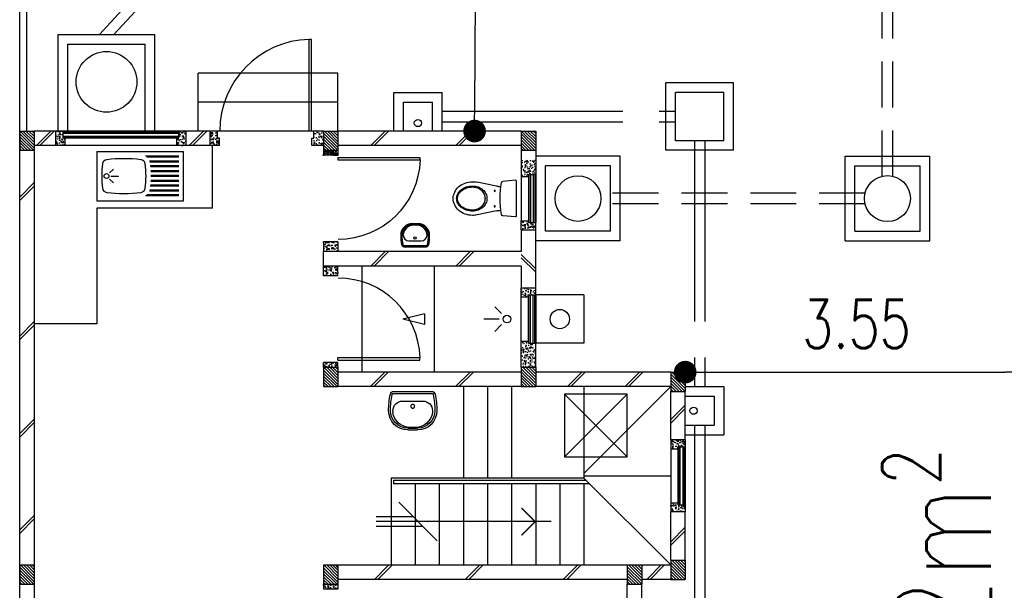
# Model space of a CAD drawing. Header units: millimetres. Extents: x 301 to 1479, y 491 to 1341.
# Tile 258 of 266: x 467 to 477, y 687 to 693. Entities that reach past the tile are written whole.
import ezdxf

# ---------------------------------------------------------------- set-up
doc = ezdxf.new("R2010")
doc.units = ezdxf.units.MM
doc.header["$LTSCALE"] = 1.5
doc.header["$MEASUREMENT"] = 0
for name, pattern in [('HIDDEN', [0.375, 0.25, -0.125]), ('HIDDEN2', [4.7625, 3.175, -1.5875]), ('PHANTOM2', [1.25, 0.625, -0.125, 0.125, -0.125, 0.125, -0.125])]:
    doc.linetypes.add(name, pattern=pattern)
for name, color, linetype in [('Blk', 7, 'Continuous'), ('Block', 46, 'Continuous'), ('boundary', 3, 'Continuous'), ('Boundary Wall', 64, 'Continuous'), ('BULUS', 2, 'Continuous'), ('BWCN', 4, 'Continuous'), ('DIM', 6, 'Continuous'), ('DOOR', 3, 'Continuous'), ('Ele', 8, 'Continuous'), ('HATCH', 7, 'Continuous'), ('Hatch Col. C1 GF Ext.', 84, 'Continuous'), ('Hatch Stub Col', 251, 'Continuous'), ('Kerb', 251, 'Continuous'), ('P. Grease Trap', 64, 'Continuous'), ('P. Gully trap', 42, 'Continuous'), ('P. Sewr Manhole', 49, 'Continuous'), ('Paving Block', 251, 'Continuous'), ('PVC Pipe 110', 69, 'Continuous'), ('PVC RWP 75', 77, 'Continuous'), ('PVC Sewer Pipe 110', 24, 'Continuous'), ('SANIT', 8, 'Continuous'), ('TEXT', 7, 'Continuous'), ('WINDOW', 1, 'Continuous')]:
    doc.layers.add(name, color=color, linetype=linetype)
doc.styles.add('RS1', font='romans.shx', dxfattribs={"width": 0.75, "height": 0.5})
doc.styles.add('RS2', font='romans.shx', dxfattribs={"width": 0.75, "height": 1})
doc.dimstyles.new('Souillac5', dxfattribs={"dimscale": 0.5, "dimtxt": 0.5, "dimasz": 0.47, "dimexe": 0, "dimexo": 1, "dimgap": 0.5, "dimtad": 1, "dimzin": 0, "dimdsep": 46, "dimtxsty": 'RS1', "dimblk": 'DOT', "dimcen": 3, "dimse1": 1, "dimse2": 1, "dimclrd": 6, "dimclre": 6, "dimclrt": 7, "dimaunit": 1, "dimadec": 0, "dimazin": 0, "dimtfac": 1, "dimtofl": 0, "dimtmove": 1, "dimatfit": 3, "dimfxl": 1, "dimtolj": 1, "dimtzin": 0, "dimlwe": -1, "dimarcsym": 0})
pattern_1 = [(50, (422.03025, 161.862746), (0.071726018, -0.0062752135), [0.0075, -0.0825]), (355, (422.03025, 161.862746), (-0.013875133, 0.075219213), [0.006, -0.066]), (100.451444, (422.03623, 161.86222), (0.057850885, 0.068943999), [0.006374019, -0.070114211]), (46.1842, (422.03025, 161.88275), (0.106724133, -0.016551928), [0.01125, -0.12375]), (96.635635, (422.03914, 161.88137), (0.093466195, 0.09741186), [0.009561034, -0.105171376]), (351.184164, (422.03025, 161.88275), (0.093466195, 0.09741186), [0.009, -0.099]), (21, (422.04025, 161.877746), (0.059690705, -0.040261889), [0.0075, -0.0825]), (326, (422.04025, 161.877746), (0.024331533, 0.072515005), [0.006, -0.066]), (71.451445, (422.045225, 161.87439), (0.084022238, 0.032253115), [0.006374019, -0.070114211]), (37.5, (422.03025, 161.862746), (0.0012159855, 0.0332893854), [0, -0.0652, 0, -0.067, 0, -0.06625]), (7.5, (422.03025, 161.862746), (0.0263069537, 0.0394411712), [0, -0.0382, 0, -0.0637, 0, -0.02525]), (327.5, (422.00795, 161.862746), (0.0533822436, -0.0022554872), [0, -0.025, 0, -0.078, 0, -0.1035]), (317.5, (421.99795, 161.862746), (0.058318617, 0.010010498), [0, -0.0325, 0, -0.0518, 0, -0.0735])]
pattern_2 = [(50, (422.03025, 162.062746), (0.071726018, -0.0062752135), [0.0075, -0.0825]), (355, (422.03025, 162.062746), (-0.013875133, 0.075219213), [0.006, -0.066]), (100.451444, (422.03623, 162.06222), (0.057850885, 0.068943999), [0.006374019, -0.070114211]), (46.1842, (422.03025, 162.08275), (0.106724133, -0.016551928), [0.01125, -0.12375]), (96.635635, (422.03914, 162.08137), (0.093466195, 0.09741186), [0.009561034, -0.105171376]), (351.184164, (422.03025, 162.08275), (0.093466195, 0.09741186), [0.009, -0.099]), (21, (422.04025, 162.077746), (0.059690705, -0.040261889), [0.0075, -0.0825]), (326, (422.04025, 162.077746), (0.024331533, 0.072515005), [0.006, -0.066]), (71.451445, (422.045225, 162.07439), (0.084022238, 0.032253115), [0.006374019, -0.070114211]), (37.5, (422.03025, 162.062746), (0.0012159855, 0.0332893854), [0, -0.0652, 0, -0.067, 0, -0.06625]), (7.5, (422.03025, 162.062746), (0.0263069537, 0.0394411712), [0, -0.0382, 0, -0.0637, 0, -0.02525]), (327.5, (422.00795, 162.062746), (0.0533822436, -0.0022554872), [0, -0.025, 0, -0.078, 0, -0.1035]), (317.5, (421.99795, 162.062746), (0.058318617, 0.010010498), [0, -0.0325, 0, -0.0518, 0, -0.0735])]
pattern_3 = [(315, (443.186696, 157.028336), (0.0154679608, 0.0154679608), [])]
pattern_4 = [(50, (418.271455, 162.012746), (0.071726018, -0.0062752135), [0.0075, -0.0825]), (355, (418.271455, 162.012746), (-0.013875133, 0.075219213), [0.006, -0.066]), (100.451444, (418.27743, 162.01222), (0.057850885, 0.068943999), [0.006374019, -0.070114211]), (46.1842, (418.271455, 162.03275), (0.106724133, -0.016551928), [0.01125, -0.12375]), (96.635635, (418.28035, 162.03137), (0.093466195, 0.09741186), [0.009561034, -0.105171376]), (351.184164, (418.27146, 162.03275), (0.093466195, 0.09741186), [0.009, -0.099]), (21, (418.281455, 162.027746), (0.059690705, -0.040261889), [0.0075, -0.0825]), (326, (418.281455, 162.027746), (0.024331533, 0.072515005), [0.006, -0.066]), (71.451445, (418.28643, 162.02439), (0.084022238, 0.032253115), [0.006374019, -0.070114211]), (37.5, (418.271455, 162.012746), (0.0012159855, 0.0332893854), [0, -0.0652, 0, -0.067, 0, -0.06625]), (7.5, (418.271455, 162.012746), (0.0263069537, 0.0394411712), [0, -0.0382, 0, -0.0637, 0, -0.02525]), (327.5, (418.249155, 162.012746), (0.0533822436, -0.0022554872), [0, -0.025, 0, -0.078, 0, -0.1035]), (317.5, (418.239155, 162.012746), (0.058318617, 0.010010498), [0, -0.0325, 0, -0.0518, 0, -0.0735])]
pattern_5 = [(50, (418.371455, 162.212746), (0.071726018, -0.0062752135), [0.0075, -0.0825]), (355, (418.371455, 162.212746), (-0.013875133, 0.075219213), [0.006, -0.066]), (100.451444, (418.37743, 162.21222), (0.057850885, 0.068943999), [0.006374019, -0.070114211]), (46.1842, (418.371455, 162.23275), (0.106724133, -0.016551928), [0.01125, -0.12375]), (96.635635, (418.38035, 162.23137), (0.093466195, 0.09741186), [0.009561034, -0.105171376]), (351.184164, (418.37146, 162.23275), (0.093466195, 0.09741186), [0.009, -0.099]), (21, (418.381455, 162.227746), (0.059690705, -0.040261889), [0.0075, -0.0825]), (326, (418.381455, 162.227746), (0.024331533, 0.072515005), [0.006, -0.066]), (71.451445, (418.38643, 162.22439), (0.084022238, 0.032253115), [0.006374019, -0.070114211]), (37.5, (418.371455, 162.212746), (0.0012159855, 0.0332893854), [0, -0.0652, 0, -0.067, 0, -0.06625]), (7.5, (418.371455, 162.212746), (0.0263069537, 0.0394411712), [0, -0.0382, 0, -0.0637, 0, -0.02525]), (327.5, (418.349155, 162.212746), (0.0533822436, -0.0022554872), [0, -0.025, 0, -0.078, 0, -0.1035]), (317.5, (418.339155, 162.212746), (0.058318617, 0.010010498), [0, -0.0325, 0, -0.0518, 0, -0.0735])]

# ---------------------------------------------------------------- blocks, each defined once
blk = doc.blocks.new('SSBSD90')
at = {"layer": 'Ele'}
for p, q in [((-900, 510), (0, 510)), ((-900, 510), (-900, 0)), ((-50, 460), (-395, 460)), ((-50, 450), (-382, 450)), ((-50, 410), (-355, 410)), ((0, 0), (0, 510)), ((-768, 287), (-729, 326)), ((-50, 400), (-352, 400)), ((-50, 360), (-346, 360)), ((-50, 350), (-345, 350)), ((-50, 310), (-342, 310)), ((-768, 223), (-729, 184)), ((-755, 255), (-675, 255)), ((-50, 300), (-341, 300)), ((-50, 210), (-341, 210)), ((-50, 260), (-340, 260)), ((-50, 250), (-340, 250)), ((-50, 110), (-352, 110)), ((-50, 150), (-346, 150)), ((-50, 160), (-345, 160)), ((-50, 200), (-342, 200)), ((-900, 0), (0, 0)), ((-50, 50), (-395, 50)), ((-50, 60), (-382, 60)), ((-50, 100), (-355, 100))]:
    blk.add_line(p, q, dxfattribs=at)
blk.add_circle((-800, 255), 25, dxfattribs=at)
for centre, radius, start, end in [((-792, 375), 50, 96.577, 172.0164), ((-620, -1113), 1548, 83.423, 96.577), ((-448, 375), 50, 7.9836, 83.423), ((65, 255), 915, 172.0164, 187.9836), ((-1305, 255), 915, 352.0164, 7.9836), ((-792, 135), 50, 187.9836, 263.423), ((-448, 135), 50, 276.577, 352.0164), ((-620, 1623), 1548, 263.423, 276.577)]:
    blk.add_arc(centre, radius, start, end, dxfattribs=at)
blk = doc.blocks.new('WC')
at = {"layer": 'SANIT'}
for p, q in [((-179, 0), (179, 0)), ((-189, -11), (-178, -142)), ((189, -11), (178, -142)), ((-125, -185), (-125, -161)), ((125, -185), (125, -161)), ((-127, -205), (-170, -408)), ((127, -205), (170, -408))]:
    blk.add_line(p, q, dxfattribs=at)
for points in [[(130, -455, 0.086378), (120, -397, 0.092622), (92, -349, 0.103078), (49, -316, 0.111925), (0, -305, 0.111925), (-49, -316, 0.103078), (-92, -349, 0.092622), (-120, -397, 0.086378), (-130, -455, 0.086378)], [(-175, -455, 0.087147), (-161, -533, 0.093047), (-124, -596, 0.102819), (-66, -640, 0.110985), (0, -655, 0.110985), (66, -640, 0.102819), (124, -596, 0.093047), (161, -533, 0.087147), (175, -455, 0.052217), (170, -408, 0.093047)], [(-170, -408, 0.052217), (-175, -455, 0.087147)], [(120, -455, 0.091554), (111, -405, 0.095342), (85, -363, 0.101238), (45, -335, 0.105842), (0, -325, 0.105842), (-45, -335, 0.101238), (-85, -363, 0.095342), (-111, -405, 0.091554), (-120, -455, 0.091554)], [(-130, -455, 0.079027), (-120, -520, 0.088191), (-92, -572, 0.105253), (-48, -608, 0.121599), (0, -620, 0.121599), (48, -608, 0.105253), (92, -572, 0.088191), (120, -520, 0.079027), (130, -455, 0.079027)], [(-120, -455, 0.077736), (-110, -516, 0.087342), (-85, -565, 0.105569), (-44, -599, 0.12344), (0, -610, 0.12344), (44, -599, 0.105569), (85, -565, 0.087342), (110, -516, 0.077736), (120, -455, 0.077736)]]:
    blk.add_lwpolyline(points, format="xyb", dxfattribs=at)
for centre in [(-80, -225), (80, -225)]:
    blk.add_circle(centre, 6, dxfattribs=at)
for centre, radius, start, end in [((-179, -10), 10, 90, 185.0425), ((179, -10), 10, 354.9575, 90), ((-163, -140), 15, 185.0425, 259.608), ((0, 746), 916, 259.608, 280.392), ((-225, -185), 100, 348.0437, 0), ((225, -185), 100, 180, 191.9563), ((163, -140), 15, 280.392, 354.9575)]:
    blk.add_arc(centre, radius, start, end, dxfattribs=at)
blk = doc.blocks.new('Wh1')
at = {"layer": 'SANIT'}
for p, q in [((197, 0), (-197, 0)), ((197, -20), (-197, -20)), ((105, -100), (-105, -100)), ((-205, -200), (-205, -217)), ((205, -200), (205, -217)), ((50, -380), (-50, -380)), ((50, -400), (-50, -400)), ((-30, -373), (30, -373))]:
    blk.add_line(p, q, dxfattribs=at)
blk.add_circle((0, -154), 20, dxfattribs=at)
for centre, radius, start, end in [((0, -200), 250, 180, 180), ((0, -200), 250, 0, 0), ((-197, -35), 35, 90, 167.7776), ((197, -35), 35, 12.2224, 90), ((567, -201), 817, 167.7776, 179.9598), ((567, -201), 797, 167.7776, 179.9598), ((-197, -35), 15, 90, 167.7776), ((-105, -200), 100, 90, 180), ((105, -200), 100, 0, 90), ((197, -35), 15, 12.2224, 90), ((-567, -201), 797, 0.0402, 12.2224), ((-567, -201), 817, 0.0402, 12.2224), ((-50, -200), 200, 180, 270), ((-50, -200), 180, 180, 270), ((50, -200), 180, 270, 0), ((50, -200), 200, 270, 0), ((-30, -197), 176, 186.7076, 270.013), ((30, -197), 176, 269.987, 353.2924)]:
    blk.add_arc(centre, radius, start, end, dxfattribs=at)
blk = doc.blocks.new('Dr900')
at = {"layer": 'DOOR'}
for p, q in [((-50, 0), (-50, 850)), ((-25, 850), (-50, 850)), ((-25, 0), (-25, 850)), ((-25, 0), (-50, 0))]:
    blk.add_line(p, q, dxfattribs=at)
blk.add_arc((-24, 0), 851, 91.728, 179.9822, dxfattribs=at)
blk = doc.blocks.new('Dr1000')
at = {"layer": 'DOOR'}
for p, q in [((-50, 0), (-50, 950)), ((-25, 950), (-50, 950)), ((-25, 0), (-25, 950)), ((-25, 0), (-50, 0))]:
    blk.add_line(p, q, dxfattribs=at)
blk.add_arc((-24, 0), 951, 91.542, 179.9858, dxfattribs=at)
blk = doc.blocks.new('SSSU-D3')
at = {"layer": 'HATCH'}
h = blk.add_hatch(dxfattribs=at)
h.set_pattern_fill('ANSI31', color=256, scale=0.175, angle=630)
h.set_pattern_definition([(315, (-128.472678, 34.936787), (0.015467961, 0.015467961), [])])
h.paths.add_polyline_path([(9.75, 5.15), (9.6, 5.15), (9.6, 5.35), (9.75, 5.35)])
h = blk.add_hatch(dxfattribs=at)
h.set_pattern_fill('ANSI31', color=256, scale=0.175, angle=630)
h.set_pattern_definition([(315, (-130.522678, 34.936787), (0.015467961, 0.015467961), [])])
h.paths.add_polyline_path([(11.8, 5.15), (11.65, 5.15), (11.65, 5.35), (11.8, 5.35)])
h = blk.add_hatch(dxfattribs=at)
h.set_pattern_fill('ANSI31', color=256, scale=0.175, angle=630)
h.set_pattern_definition([(315, (-132.072678, 34.886787), (0.0154679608, 0.0154679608), [])])
h.paths.add_polyline_path([(13.35, 5.1), (13.2, 5.1), (13.2, 5.3), (13.35, 5.3)])
h = blk.add_hatch(dxfattribs=at)
h.set_pattern_fill('ANSI31', color=256, scale=0.175, angle=630)
h.set_pattern_definition([(315, (-128.472678, 32.886787), (0.015467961, 0.015467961), [])])
h.paths.add_polyline_path([(9.75, 3.1), (9.6, 3.1), (9.6, 3.3), (9.75, 3.3)])
h = blk.add_hatch(dxfattribs=at)
h.set_pattern_fill('ANSI31', color=256, scale=0.175, angle=630)
h.set_pattern_definition([(315, (-131.622678, 32.886787), (0.015467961, 0.015467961), [])])
h.paths.add_polyline_path([(12.9, 3.1), (12.75, 3.1), (12.75, 3.3), (12.9, 3.3)])
h = blk.add_hatch(dxfattribs=at)
h.set_pattern_fill('ANSI31', color=256, scale=0.175, angle=630)
h.set_pattern_definition([(315, (-132.072678, 32.936787), (0.0154679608, 0.0154679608), [])])
h.paths.add_polyline_path([(13.35, 3.15), (13.2, 3.15), (13.2, 3.35), (13.35, 3.35)])
at = {"layer": 'Hatch Col. C1 GF Ext.'}
h = blk.add_hatch(dxfattribs=at)
h.set_pattern_fill('ANSI31', color=256, scale=0.175, angle=-90)
h.set_pattern_definition(pattern_3)
h.paths.add_polyline_path([(6.6, 7.6), (6.45, 7.6), (6.45, 7.8), (6.6, 7.8)])
h = blk.add_hatch(dxfattribs=at)
h.set_pattern_fill('ANSI31', color=256, scale=0.175, angle=-90)
h.set_pattern_definition(pattern_3)
h.paths.add_polyline_path([(9.75, 7.6), (9.6, 7.6), (9.6, 7.8), (9.75, 7.8)])
h = blk.add_hatch(dxfattribs=at)
h.set_pattern_fill('ANSI31', color=256, scale=0.175, angle=-90)
h.set_pattern_definition(pattern_3)
h.paths.add_polyline_path([(11.8, 7.6), (11.65, 7.6), (11.65, 7.8), (11.8, 7.8)])
h = blk.add_hatch(dxfattribs=at)
h.set_pattern_fill('ANSI31', color=256, scale=0.175, angle=-90)
h.set_pattern_definition([(315, (443.186696, 156.678336), (0.0154679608, 0.0154679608), [])])
h.paths.add_polyline_path([(6.6, 3.1), (6.45, 3.1), (6.45, 3.3), (6.6, 3.3)])
at = {"layer": 'Hatch Stub Col', "linetype": 'ByBlock'}
h = blk.add_hatch(dxfattribs=at)
h.set_pattern_fill('AR-CONC', color=256, scale=0.01, angle=720)
h.set_pattern_definition(pattern_5)
h.paths.add_polyline_path([(6.825, 7.8), (6.9, 7.8), (6.9, 7.725), (6.92, 7.725), (6.92, 7.65), (6.825, 7.65)])
h = blk.add_hatch(dxfattribs=at)
h.set_pattern_fill('AR-CONC', color=256, scale=0.01, angle=720)
h.set_pattern_definition(pattern_5)
h.paths.add_polyline_path([(8.08, 7.725), (8.1, 7.725), (8.1, 7.8), (8.175, 7.8), (8.175, 7.65), (8.08, 7.65)])
h = blk.add_hatch(dxfattribs=at)
h.set_pattern_fill('AR-CONC', color=256, scale=0.01, angle=720)
h.set_pattern_definition([(50, (418.421455, 162.212746), (0.071726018, -0.0062752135), [0.0075, -0.0825]), (355, (418.421455, 162.212746), (-0.013875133, 0.075219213), [0.006, -0.066]), (100.451444, (418.42743, 162.21222), (0.057850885, 0.068943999), [0.006374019, -0.070114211]), (46.1842, (418.421455, 162.23275), (0.106724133, -0.016551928), [0.01125, -0.12375]), (96.635635, (418.43035, 162.23137), (0.093466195, 0.09741186), [0.009561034, -0.105171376]), (351.184164, (418.42146, 162.23275), (0.093466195, 0.09741186), [0.009, -0.099]), (21, (418.431455, 162.227746), (0.059690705, -0.040261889), [0.0075, -0.0825]), (326, (418.431455, 162.227746), (0.024331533, 0.072515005), [0.006, -0.066]), (71.451445, (418.43643, 162.22439), (0.084022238, 0.032253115), [0.006374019, -0.070114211]), (37.5, (418.421455, 162.212746), (0.0012159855, 0.0332893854), [0, -0.0652, 0, -0.067, 0, -0.06625]), (7.5, (418.421455, 162.212746), (0.0263069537, 0.0394411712), [0, -0.0382, 0, -0.0637, 0, -0.02525]), (327.5, (418.399155, 162.212746), (0.0533822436, -0.0022554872), [0, -0.025, 0, -0.078, 0, -0.1035]), (317.5, (418.389155, 162.212746), (0.058318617, 0.010010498), [0, -0.0325, 0, -0.0518, 0, -0.0735])])
h.paths.add_polyline_path([(8.425, 7.8), (8.5, 7.8), (8.5, 7.725), (8.52, 7.725), (8.52, 7.65), (8.425, 7.65)])
h = blk.add_hatch(dxfattribs=at)
h.set_pattern_fill('AR-CONC', color=256, scale=0.01, angle=720)
h.set_pattern_definition([(50, (422.03025, 162.212746), (0.071726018, -0.0062752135), [0.0075, -0.0825]), (355, (422.03025, 162.212746), (-0.013875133, 0.075219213), [0.006, -0.066]), (100.451444, (422.03623, 162.21222), (0.057850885, 0.068943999), [0.006374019, -0.070114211]), (46.1842, (422.03025, 162.23275), (0.106724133, -0.016551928), [0.01125, -0.12375]), (96.635635, (422.03914, 162.23137), (0.093466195, 0.09741186), [0.009561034, -0.105171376]), (351.184164, (422.03025, 162.23275), (0.093466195, 0.09741186), [0.009, -0.099]), (21, (422.04025, 162.227746), (0.059690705, -0.040261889), [0.0075, -0.0825]), (326, (422.04025, 162.227746), (0.024331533, 0.072515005), [0.006, -0.066]), (71.451445, (422.045225, 162.22439), (0.084022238, 0.032253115), [0.006374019, -0.070114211]), (37.5, (422.03025, 162.212746), (0.0012159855, 0.0332893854), [0, -0.0652, 0, -0.067, 0, -0.06625]), (7.5, (422.03025, 162.212746), (0.0263069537, 0.0394411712), [0, -0.0382, 0, -0.0637, 0, -0.02525]), (327.5, (422.00795, 162.212746), (0.0533822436, -0.0022554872), [0, -0.025, 0, -0.078, 0, -0.1035]), (317.5, (421.99795, 162.212746), (0.058318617, 0.010010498), [0, -0.0325, 0, -0.0518, 0, -0.0735])])
h.paths.add_polyline_path([(9.5, 7.8), (9.6, 7.8), (9.6, 7.65), (9.48, 7.65), (9.48, 7.725), (9.5, 7.725)])
h = blk.add_hatch(dxfattribs=at)
h.set_pattern_fill('AR-CONC', color=256, scale=0.005, angle=720)
h.set_pattern_definition([(50, (422.03025, 162.212746), (0.0358630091, -0.0031376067), [0.00375, -0.04125]), (355, (422.03025, 162.212746), (-0.0069375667, 0.0376096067), [0.003, -0.033]), (100.4514445, (422.03324, 162.212485), (0.0289254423, 0.0344719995), [0.0031870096, -0.0350571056]), (46.1842, (422.03025, 162.222746), (0.0533620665, -0.008275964), [0.005625, -0.061875]), (96.635635, (422.0347, 162.222056), (0.046733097, 0.04870593), [0.004780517, -0.052585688]), (351.184164, (422.03025, 162.222746), (0.046733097, 0.04870593), [0.0045, -0.0495]), (21, (422.03525, 162.220246), (0.0298453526, -0.0201309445), [0.00375, -0.04125]), (326, (422.03525, 162.220246), (0.0121657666, 0.0362575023), [0.003, -0.033]), (71.451445, (422.037738, 162.21857), (0.0420111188, 0.0161265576), [0.0031870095, -0.0350571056]), (37.5, (422.030251, 162.212746), (0.00060799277, 0.0166446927), [0, -0.0326, 0, -0.0335, 0, -0.033125]), (7.5, (422.03025, 162.212746), (0.0131534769, 0.0197205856), [0, -0.0191, 0, -0.03185, 0, -0.012625]), (327.5, (422.019101, 162.212746), (0.0266911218, -0.0011277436), [0, -0.0125, 0, -0.039, 0, -0.05175]), (317.5, (422.0141, 162.212746), (0.0291593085, 0.0050052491), [0, -0.01625, 0, -0.0259, 0, -0.03675])])
h.paths.add_polyline_path([(9.6, 7.55), (9.6, 7.6), (9.75, 7.6), (9.75, 7.55)])
h = blk.add_hatch(dxfattribs=at)
h.set_pattern_fill('AR-CONC', color=256, scale=0.01, angle=720)
h.set_pattern_definition(pattern_2)
h.paths.add_polyline_path([(11.725, 7.35), (11.725, 7.33), (11.65, 7.33), (11.65, 7.5), (11.8, 7.5), (11.8, 7.35)])
h = blk.add_hatch(dxfattribs=at)
h.set_pattern_fill('AR-CONC', color=256, scale=0.01, angle=720)
h.set_pattern_definition(pattern_2)
h.paths.add_polyline_path([(11.65, 6.775), (11.65, 6.87), (11.725, 6.87), (11.725, 6.85), (11.8, 6.85), (11.8, 6.775)])
h = blk.add_hatch(dxfattribs=at)
h.set_pattern_fill('AR-CONC', color=256, scale=0.01, angle=720)
h.set_pattern_definition(pattern_4)
h.paths.add_polyline_path([(9.6, 6.65), (9.6, 6.55), (9.75, 6.55), (9.75, 6.65)])
h = blk.add_hatch(dxfattribs=at)
h.set_pattern_fill('AR-CONC', color=256, scale=0.01, angle=720)
h.set_pattern_definition(pattern_4)
h.paths.add_polyline_path([(9.6, 6.3), (9.6, 6.4), (9.75, 6.4), (9.75, 6.3)])
h = blk.add_hatch(dxfattribs=at)
h.set_pattern_fill('AR-CONC', color=256, scale=0.01, angle=720)
h.set_pattern_definition([(50, (422.03025, 162.012746), (0.071726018, -0.0062752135), [0.0075, -0.0825]), (355, (422.03025, 162.012746), (-0.013875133, 0.075219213), [0.006, -0.066]), (100.451444, (422.03623, 162.01222), (0.057850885, 0.068943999), [0.006374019, -0.070114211]), (46.1842, (422.03025, 162.03275), (0.106724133, -0.016551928), [0.01125, -0.12375]), (96.635635, (422.03914, 162.03137), (0.093466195, 0.09741186), [0.009561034, -0.105171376]), (351.184164, (422.03025, 162.03275), (0.093466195, 0.09741186), [0.009, -0.099]), (21, (422.04025, 162.027746), (0.059690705, -0.040261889), [0.0075, -0.0825]), (326, (422.04025, 162.027746), (0.024331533, 0.072515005), [0.006, -0.066]), (71.451445, (422.045225, 162.02439), (0.084022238, 0.032253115), [0.006374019, -0.070114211]), (37.5, (422.03025, 162.012746), (0.0012159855, 0.0332893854), [0, -0.0652, 0, -0.067, 0, -0.06625]), (7.5, (422.03025, 162.012746), (0.0263069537, 0.0394411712), [0, -0.0382, 0, -0.0637, 0, -0.02525]), (327.5, (422.00795, 162.012746), (0.0533822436, -0.0022554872), [0, -0.025, 0, -0.078, 0, -0.1035]), (317.5, (421.99795, 162.012746), (0.058318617, 0.010010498), [0, -0.0325, 0, -0.0518, 0, -0.0735])])
h.paths.add_polyline_path([(11.725, 6.1), (11.725, 6.08), (11.65, 6.08), (11.65, 6.175), (11.8, 6.175), (11.8, 6.1)])
h = blk.add_hatch(dxfattribs=at)
h.set_pattern_fill('AR-CONC', color=256, scale=0.01, angle=720)
h.set_pattern_definition([(50, (461.012857, 47.178006), (0.071726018, -0.0062752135), [0.0075, -0.0825]), (355, (461.01286, 47.17801), (-0.013875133, 0.075219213), [0.006, -0.066]), (100.451444, (461.018834, 47.17748), (0.057850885, 0.068943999), [0.006374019, -0.070114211]), (46.1842, (461.01286, 47.19801), (0.106724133, -0.016551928), [0.01125, -0.12375]), (96.635635, (461.02175, 47.19663), (0.093466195, 0.09741186), [0.009561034, -0.105171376]), (351.184164, (461.01286, 47.19801), (0.093466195, 0.09741186), [0.009, -0.099]), (21, (461.022857, 47.193006), (0.059690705, -0.040261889), [0.0075, -0.0825]), (326, (461.02286, 47.19301), (0.024331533, 0.072515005), [0.006, -0.066]), (71.451445, (461.02783, 47.18965), (0.084022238, 0.032253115), [0.006374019, -0.070114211]), (37.5, (461.012857, 47.178006), (0.0012159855, 0.0332893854), [0, -0.0652, 0, -0.067, 0, -0.06625]), (7.5, (461.012857, 47.178006), (0.0263069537, 0.0394411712), [0, -0.0382, 0, -0.0637, 0, -0.02525]), (327.5, (460.990557, 47.178006), (0.0533822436, -0.0022554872), [0, -0.025, 0, -0.078, 0, -0.1035]), (317.5, (460.980557, 47.178006), (0.058318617, 0.010010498), [0, -0.0325, 0, -0.0518, 0, -0.0735])])
h.paths.add_polyline_path([(11.65, 5.35), (11.8, 5.35), (11.8, 5.6), (11.725, 5.6), (11.725, 5.62), (11.65, 5.62)])
h = blk.add_hatch(dxfattribs=at)
h.set_pattern_fill('AR-CONC', color=256, scale=0.01, angle=720)
h.set_pattern_definition([(50, (422.03025, 161.837746), (0.071726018, -0.0062752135), [0.0075, -0.0825]), (355, (422.03025, 161.837746), (-0.013875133, 0.075219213), [0.006, -0.066]), (100.451444, (422.03623, 161.83722), (0.057850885, 0.068943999), [0.006374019, -0.070114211]), (46.1842, (422.03025, 161.85775), (0.106724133, -0.016551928), [0.01125, -0.12375]), (96.635635, (422.03914, 161.85637), (0.093466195, 0.09741186), [0.009561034, -0.105171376]), (351.184164, (422.03025, 161.85775), (0.093466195, 0.09741186), [0.009, -0.099]), (21, (422.04025, 161.852746), (0.059690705, -0.040261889), [0.0075, -0.0825]), (326, (422.04025, 161.852746), (0.024331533, 0.072515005), [0.006, -0.066]), (71.451445, (422.045225, 161.84939), (0.084022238, 0.032253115), [0.006374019, -0.070114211]), (37.5, (422.03025, 161.837746), (0.0012159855, 0.0332893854), [0, -0.0652, 0, -0.067, 0, -0.06625]), (7.5, (422.03025, 161.837746), (0.0263069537, 0.0394411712), [0, -0.0382, 0, -0.0637, 0, -0.02525]), (327.5, (422.00795, 161.837746), (0.0533822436, -0.0022554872), [0, -0.025, 0, -0.078, 0, -0.1035]), (317.5, (421.99795, 161.837746), (0.058318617, 0.010010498), [0, -0.0325, 0, -0.0518, 0, -0.0735])])
h.paths.add_polyline_path([(9.6, 5.4), (9.75, 5.4), (9.75, 5.35), (9.6, 5.35)])
h = blk.add_hatch(dxfattribs=at)
h.set_pattern_fill('AR-CONC', color=256, scale=0.01, angle=720)
h.set_pattern_definition(pattern_1)
h.paths.add_polyline_path([(13.2, 4.6), (13.35, 4.6), (13.35, 4.525), (13.275, 4.525), (13.275, 4.505), (13.2, 4.505)])
h = blk.add_hatch(dxfattribs=at)
h.set_pattern_fill('AR-CONC', color=256, scale=0.01, angle=720)
h.set_pattern_definition(pattern_1)
h.paths.add_polyline_path([(13.2, 3.945), (13.275, 3.945), (13.275, 3.925), (13.35, 3.925), (13.35, 3.85), (13.2, 3.85)])
h = blk.add_hatch(dxfattribs=at)
h.set_pattern_fill('AR-CONC', color=256, scale=0.01, angle=720)
h.set_pattern_definition(pattern_1)
h.paths.add_polyline_path([(9.6, 3.1), (9.75, 3.1), (9.75, 3.05), (9.6, 3.05)])
at = {"layer": 'Block', "linetype": 'ByBlock'}
for p, q in [((6.825, 7.8), (6.6, 7.8)), ((8.425, 7.8), (8.175, 7.8)), ((11.65, 7.8), (9.75, 7.8)), ((6.825, 7.65), (6.6, 7.65)), ((6.6, 7.6), (6.6, 3.3)), ((8.425, 7.65), (8.175, 7.65)), ((11.65, 7.65), (9.75, 7.65)), ((11.65, 6.775), (11.65, 6.55)), ((11.8, 6.175), (11.8, 6.775)), ((11.65, 6.55), (9.6, 6.55)), ((9.6, 6.4), (9.6, 6.55)), ((11.65, 6.4), (9.6, 6.4)), ((11.65, 6.4), (11.65, 6.175)), ((11.65, 5.3), (9.75, 5.3)), ((13.2, 5.3), (11.8, 5.3)), ((11.65, 5.15), (9.75, 5.15)), ((13.2, 5.15), (11.8, 5.15)), ((13.2, 4.6), (13.2, 5.1)), ((13.35, 4.6), (13.35, 5.1)), ((13.2, 3.35), (13.2, 3.85)), ((13.35, 3.35), (13.35, 3.85)), ((9.75, 3.3), (12.75, 3.3)), ((12.9, 3.3), (13.2, 3.3)), ((6.6, 3.1), (6.6, 1.3)), ((12.75, 3.15), (9.75, 3.15)), ((12.75, 0.15), (12.75, 3.1)), ((13.2, 3.15), (12.9, 3.15)), ((12.9, 0), (12.9, 3.1))]:
    blk.add_line(p, q, dxfattribs=at)
at = {"layer": 'Boundary Wall', "linetype": 'ByBlock'}
blk.add_line((6.525, 7.8), (6.525, 9.355), dxfattribs=at)
at = {"layer": 'BULUS', "linetype": 'ByBlock'}
for p, q in [((10.325, 4.175), (10.325, 4.14)), ((12.325, 4.175), (10.325, 4.175)), ((12.36, 4.14), (10.325, 4.14))]:
    blk.add_line(p, q, dxfattribs=at)
at = {"layer": 'BWCN'}
for p, q in [((6.45, 7.8), (6.6, 7.8)), ((6.45, 7.8), (6.45, 7.6)), ((6.6, 7.8), (6.6, 7.6)), ((6.825, 7.65), (6.825, 7.8)), ((6.9, 7.8), (6.825, 7.8)), ((6.9, 7.725), (6.9, 7.8)), ((8.1, 7.725), (8.1, 7.8)), ((8.175, 7.8), (8.1, 7.8)), ((8.175, 7.65), (8.175, 7.8)), ((8.5, 7.8), (8.425, 7.8)), ((8.425, 7.65), (8.425, 7.8)), ((8.5, 7.725), (8.5, 7.8)), ((9.6, 7.8), (9.5, 7.8)), ((9.5, 7.725), (9.5, 7.8)), ((9.6, 7.8), (9.75, 7.8)), ((9.6, 7.8), (9.6, 7.6)), ((9.75, 7.8), (9.75, 7.6)), ((11.65, 7.8), (11.8, 7.8)), ((11.65, 7.8), (11.65, 7.6)), ((11.8, 7.8), (11.8, 7.6)), ((6.92, 7.725), (6.9, 7.725)), ((6.92, 7.65), (6.92, 7.725)), ((8.08, 7.65), (8.08, 7.725)), ((8.08, 7.725), (8.1, 7.725)), ((8.52, 7.725), (8.5, 7.725)), ((8.52, 7.65), (8.52, 7.725)), ((9.48, 7.65), (9.48, 7.725)), ((9.48, 7.725), (9.5, 7.725)), ((6.45, 7.6), (6.6, 7.6)), ((6.92, 7.65), (6.825, 7.65)), ((8.175, 7.65), (8.08, 7.65)), ((8.52, 7.65), (8.425, 7.65)), ((9.6, 7.65), (9.48, 7.65)), ((9.6, 7.6), (9.75, 7.6)), ((9.6, 7.6), (9.6, 7.55)), ((9.75, 7.6), (9.75, 7.55)), ((11.65, 7.6), (11.8, 7.6)), ((11.65, 7.6), (11.65, 7.33)), ((11.8, 7.6), (11.8, 7.35)), ((9.75, 7.55), (9.6, 7.55)), ((11.65, 7.33), (11.725, 7.33)), ((11.725, 7.35), (11.8, 7.35)), ((11.725, 7.33), (11.725, 7.35)), ((11.65, 6.775), (11.65, 6.87)), ((11.65, 6.87), (11.725, 6.87)), ((11.725, 6.87), (11.725, 6.85)), ((11.725, 6.85), (11.8, 6.85)), ((11.8, 6.775), (11.8, 6.85)), ((11.65, 6.775), (11.8, 6.775)), ((9.75, 6.65), (9.6, 6.65)), ((9.6, 6.65), (9.6, 6.55)), ((9.75, 6.65), (9.75, 6.55)), ((9.6, 6.3), (9.6, 6.4)), ((9.75, 6.3), (9.75, 6.4)), ((9.75, 6.3), (9.6, 6.3)), ((11.65, 6.08), (11.65, 6.175)), ((11.65, 6.175), (11.8, 6.175)), ((11.8, 6.1), (11.8, 6.175)), ((11.65, 6.08), (11.725, 6.08)), ((11.725, 6.1), (11.8, 6.1)), ((11.725, 6.08), (11.725, 6.1)), ((11.65, 5.62), (11.725, 5.62)), ((11.65, 5.35), (11.65, 5.62)), ((11.725, 5.62), (11.725, 5.6)), ((11.725, 5.6), (11.8, 5.6)), ((11.8, 5.35), (11.8, 5.6)), ((9.75, 5.4), (9.6, 5.4)), ((9.6, 5.35), (9.6, 5.4)), ((9.6, 5.35), (9.75, 5.35)), ((9.6, 5.35), (9.6, 5.15)), ((9.75, 5.35), (9.75, 5.4)), ((9.75, 5.35), (9.75, 5.15)), ((11.65, 5.35), (11.8, 5.35)), ((11.65, 5.35), (11.65, 5.15)), ((11.8, 5.35), (11.8, 5.15)), ((13.2, 5.3), (13.35, 5.3)), ((13.2, 5.3), (13.2, 5.1)), ((13.35, 5.3), (13.35, 5.1)), ((9.6, 5.15), (9.75, 5.15)), ((11.65, 5.15), (11.8, 5.15)), ((13.2, 5.1), (13.35, 5.1)), ((13.2, 4.6), (13.2, 4.505)), ((13.35, 4.6), (13.35, 4.525)), ((13.2, 4.505), (13.275, 4.505)), ((13.275, 4.525), (13.35, 4.525)), ((13.275, 4.505), (13.275, 4.525)), ((13.2, 3.945), (13.275, 3.945)), ((13.2, 3.945), (13.2, 3.85)), ((13.275, 3.945), (13.275, 3.925)), ((13.275, 3.925), (13.35, 3.925)), ((13.35, 3.925), (13.35, 3.85)), ((6.45, 3.3), (6.6, 3.3)), ((6.45, 3.3), (6.45, 3.1)), ((6.6, 3.3), (6.6, 3.1)), ((9.6, 3.3), (9.75, 3.3)), ((9.6, 3.3), (9.6, 3.1)), ((9.75, 3.3), (9.75, 3.1)), ((12.75, 3.3), (12.9, 3.3)), ((12.75, 3.3), (12.75, 3.1)), ((12.9, 3.3), (12.9, 3.1)), ((13.2, 3.35), (13.35, 3.35)), ((13.2, 3.35), (13.2, 3.15)), ((13.35, 3.35), (13.35, 3.15)), ((6.45, 3.1), (6.6, 3.1)), ((9.6, 3.1), (9.6, 3.05)), ((9.6, 3.1), (9.75, 3.1)), ((9.75, 3.1), (9.75, 3.05)), ((12.75, 3.1), (12.9, 3.1)), ((13.2, 3.15), (13.35, 3.15)), ((9.75, 3.05), (9.6, 3.05))]:
    blk.add_line(p, q, dxfattribs=at)
at = {"layer": 'BWCN', "linetype": 'ByBlock'}
for p, q in [((13.2, 4.6), (13.35, 4.6)), ((13.35, 3.85), (13.2, 3.85))]:
    blk.add_line(p, q, dxfattribs=at)
at = {"layer": 'Ele'}
for p, q in [((9.75, 8.4), (8.3, 8.4)), ((8.3, 7.8), (8.3, 8.4)), ((9.75, 7.8), (9.75, 8.4)), ((9.75, 8.1), (8.3, 8.1)), ((8.1, 7.8), (6.9, 7.8)), ((8.1, 7.79), (6.9, 7.79)), ((9.5, 7.8), (8.5, 7.8)), ((11.604, 7.8), (10.729, 7.8)), ((8.1, 7.73), (6.9, 7.73)), ((8.08, 7.725), (6.92, 7.725)), ((8.08, 7.65), (6.92, 7.65)), ((8.45, 7), (8.45, 7.65)), ((11.65, 7.33), (11.65, 6.87)), ((11.725, 7.33), (11.725, 6.87)), ((11.73, 7.35), (11.73, 6.85)), ((11.79, 7.35), (11.79, 6.85)), ((11.8, 7.35), (11.8, 6.85)), ((7.25, 7), (7.25, 5.8)), ((8.45, 7), (7.25, 7)), ((10, 5.3), (10, 6.4)), ((10.75, 5.3), (10.75, 6.4)), ((11.65, 5.62), (11.65, 6.08)), ((11.725, 5.62), (11.725, 6.08)), ((11.73, 5.6), (11.73, 6.1)), ((11.79, 5.6), (11.79, 6.1)), ((11.8, 6.1), (11.8, 5.6)), ((11.445, 5.907), (11.375, 5.977)), ((11.422, 5.85), (11.261, 5.85)), ((7.25, 5.8), (6.6, 5.8)), ((11.445, 5.793), (11.375, 5.723)), ((11.05, 5.15), (11.05, 4.2)), ((11.3, 5.15), (11.3, 4.2)), ((11.55, 5.15), (11.55, 4.2)), ((13.2, 4.505), (13.2, 3.945)), ((13.275, 4.505), (13.275, 3.945)), ((13.28, 4.525), (13.28, 3.925)), ((13.34, 4.525), (13.34, 3.925)), ((13.35, 4.525), (13.35, 3.925)), ((10.3, 4.2), (10.3, 3.3)), ((12.3, 4.2), (10.3, 4.2)), ((10.55, 4.14), (10.55, 3.3)), ((10.8, 4.14), (10.8, 3.3)), ((11.05, 4.14), (11.05, 3.3)), ((11.3, 4.14), (11.3, 3.3)), ((11.55, 4.14), (11.55, 3.3)), ((11.8, 4.14), (11.8, 3.3)), ((12.05, 4.14), (12.05, 3.3)), ((12.3, 4.14), (12.3, 3.3)), ((10.78, 3.55), (10.38, 3.95)), ((10.53, 3.8), (10.147, 3.8)), ((11.959, 3.75), (10.147, 3.75)), ((10.63, 3.7), (10.147, 3.7))]:
    blk.add_line(p, q, dxfattribs=at)
at = {"layer": 'Ele', "linetype": 'HIDDEN', "ltscale": 10}
for p, q in [((12.3, 5.15), (12.3, 4.2)), ((13.2, 5.15), (12.3, 4.25)), ((12.3, 4.225), (13.2, 4.225)), ((13.2, 3.3), (12.3, 4.2))]:
    blk.add_line(p, q, dxfattribs=at)
at = {"layer": 'Ele', "const_width": 0.015}
blk.add_lwpolyline([(11.653, 3.891), (11.795, 3.75), (11.653, 3.609)], dxfattribs=at)
at = {"layer": 'Ele'}
blk.add_circle((11.502, 5.85), 0.04, dxfattribs=at)
at = {"layer": 'HATCH'}
for p, q in [((6.773, 7.8), (6.623, 7.65)), ((6.808, 7.8), (6.658, 7.65)), ((8.356, 7.8), (8.206, 7.65)), ((8.391, 7.8), (8.241, 7.65)), ((10.24, 7.8), (10.09, 7.65)), ((10.275, 7.8), (10.125, 7.65)), ((11.122, 7.8), (10.972, 7.65)), ((11.158, 7.8), (11.008, 7.65)), ((6.45, 7.115), (6.6, 7.265)), ((6.45, 7.079), (6.6, 7.229)), ((10.24, 6.55), (10.09, 6.4)), ((10.275, 6.55), (10.125, 6.4)), ((11.122, 6.55), (10.972, 6.4)), ((11.158, 6.55), (11.008, 6.4)), ((11.8, 6.371), (11.65, 6.521)), ((11.8, 6.336), (11.65, 6.486)), ((6.45, 5.674), (6.6, 5.824)), ((6.45, 5.638), (6.6, 5.788)), ((10.237, 5.3), (10.087, 5.15)), ((10.272, 5.3), (10.122, 5.15)), ((11.119, 5.3), (10.969, 5.15)), ((11.154, 5.3), (11.004, 5.15)), ((12.278, 5.3), (12.128, 5.15)), ((12.314, 5.3), (12.164, 5.15)), ((12.877, 5.3), (12.727, 5.15)), ((12.912, 5.3), (12.762, 5.15)), ((13.2, 4.808), (13.35, 4.958)), ((13.2, 4.772), (13.35, 4.922)), ((6.45, 4.662), (6.6, 4.812)), ((6.45, 4.627), (6.6, 4.777)), ((6.45, 3.663), (6.6, 3.813)), ((6.45, 3.628), (6.6, 3.778)), ((13.2, 3.541), (13.35, 3.691)), ((13.2, 3.505), (13.35, 3.655)), ((10.278, 3.3), (10.128, 3.15)), ((10.314, 3.3), (10.164, 3.15)), ((11.22, 3.3), (11.07, 3.15)), ((11.255, 3.3), (11.105, 3.15)), ((12.236, 3.3), (12.086, 3.15)), ((12.272, 3.3), (12.122, 3.15)), ((13.101, 3.3), (12.951, 3.15)), ((13.136, 3.3), (12.986, 3.15))]:
    blk.add_line(p, q, dxfattribs=at)
at = {"layer": 'Kerb'}
for p, q in [((6.85, 7.8), (6.85, 8.8)), ((6.85, 8.8), (7.85, 8.8)), ((7.85, 7.8), (7.85, 8.8)), ((6.95, 7.8), (6.95, 8.7)), ((6.95, 8.7), (7.75, 8.7)), ((7.75, 7.8), (7.75, 8.7)), ((13.85, 8.3), (13.15, 8.3)), ((13.15, 7.6), (13.15, 8.3)), ((13.85, 7.6), (13.85, 8.3)), ((10.329, 8.2), (10.829, 8.2)), ((10.329, 7.8), (10.329, 8.2)), ((10.829, 7.8), (10.829, 8.2)), ((13.25, 7.7), (13.25, 8.2)), ((13.75, 8.2), (13.25, 8.2)), ((13.75, 7.7), (13.75, 8.2)), ((10.429, 8.1), (10.729, 8.1)), ((10.429, 7.8), (10.429, 8.1)), ((10.729, 7.8), (10.729, 8.1)), ((13.75, 7.7), (13.25, 7.7)), ((13.85, 7.6), (13.15, 7.6)), ((12.675, 7.538), (11.8, 7.538)), ((12.675, 6.663), (12.675, 7.538)), ((15.01, 7.538), (15.885, 7.538)), ((15.01, 6.663), (15.01, 7.538)), ((15.885, 6.663), (15.885, 7.538)), ((12.575, 7.438), (11.9, 7.438)), ((11.9, 6.763), (11.9, 7.438)), ((12.575, 6.763), (12.575, 7.438)), ((15.11, 7.438), (15.785, 7.438)), ((15.11, 6.763), (15.11, 7.438)), ((15.785, 6.763), (15.785, 7.438)), ((12.575, 6.763), (11.9, 6.763)), ((15.11, 6.763), (15.785, 6.763)), ((12.675, 6.663), (11.8, 6.663)), ((15.01, 6.663), (15.885, 6.663)), ((12.3, 6.1), (11.8, 6.1)), ((12.3, 6.1), (12.3, 5.6)), ((12.3, 5.6), (11.8, 5.6)), ((13.35, 5.15), (13.75, 5.15)), ((13.75, 5.15), (13.75, 4.65)), ((13.35, 5.05), (13.65, 5.05)), ((13.65, 5.05), (13.65, 4.75)), ((13.35, 4.75), (13.65, 4.75)), ((13.35, 4.65), (13.75, 4.65))]:
    blk.add_line(p, q, dxfattribs=at)
at = {"layer": 'P. Grease Trap'}
blk.add_circle((7.35, 8.31), 0.315, dxfattribs=at)
at = {"layer": 'P. Gully trap'}
blk.add_circle((12.05, 5.85), 0.1, dxfattribs=at)
at = {"layer": 'P. Sewr Manhole'}
for centre, radius in [((12.238, 7.1), 0.237), ((15.447, 7.1), 0.238)]:
    blk.add_circle(centre, radius, dxfattribs=at)
at = {"layer": 'Paving Block', "linetype": 'ByBlock'}
for p, q in [((10.648, 5.906), (10.423, 5.85)), ((10.648, 5.794), (10.423, 5.85)), ((10.648, 5.906), (10.648, 5.794))]:
    blk.add_line(p, q, dxfattribs=at)
at = {"layer": 'PVC Pipe 110', "linetype": 'PHANTOM2', "ltscale": 2}
for p, q in [((7.278, 8.8), (8.551, 10.192)), ((7.427, 8.8), (8.632, 10.118)), ((10.829, 8.005), (13.25, 8.005)), ((10.829, 7.895), (13.25, 7.895)), ((13.445, 7.7), (13.445, 5.15)), ((13.555, 7.7), (13.555, 5.15)), ((13.445, 4.75), (13.445, 0.55)), ((13.555, 4.75), (13.555, 0.55))]:
    blk.add_line(p, q, dxfattribs=at)
at = {"layer": 'PVC RWP 75'}
for centre in [(10.579, 7.883), (13.437, 4.9)]:
    blk.add_circle(centre, 0.0375, dxfattribs=at)
at = {"layer": 'PVC Sewer Pipe 110', "linetype": 'HIDDEN2', "ltscale": 0.1}
for p, q in [((15.392, 7.331), (15.392, 10.569)), ((15.502, 7.331), (15.502, 10.569)), ((15.216, 7.155), (12.469, 7.155)), ((15.216, 7.045), (12.469, 7.045))]:
    blk.add_line(p, q, dxfattribs=at)
at = {"layer": 'SANIT', "linetype": 'HIDDEN2', "ltscale": 100}
for p, q in [((12.75, 5.072), (12.1, 5.072)), ((12.1, 5.072), (12.1, 4.422)), ((12.75, 5.072), (12.1, 4.422)), ((12.1, 5.072), (12.75, 4.422)), ((12.75, 4.422), (12.75, 5.072)), ((12.1, 4.422), (12.75, 4.422))]:
    blk.add_line(p, q, dxfattribs=at)
at = {"layer": 'WINDOW'}
for p, q in [((8.1, 7.775), (6.9, 7.775)), ((8.1, 7.745), (6.9, 7.745))]:
    blk.add_line(p, q, dxfattribs=at)
at = {"layer": 'WINDOW', "linetype": 'HIDDEN2', "ltscale": 0.5}
for p, q in [((11.745, 7.35), (11.745, 6.85)), ((11.775, 7.35), (11.775, 6.85)), ((11.745, 5.6), (11.745, 6.1)), ((11.775, 5.6), (11.775, 6.1)), ((13.295, 4.525), (13.295, 3.925)), ((13.325, 4.525), (13.325, 3.925))]:
    blk.add_line(p, q, dxfattribs=at)
at = {"layer": 'DOOR', "xscale": 0.001, "yscale": 0.001, "zscale": 0.001}
blk.add_blockref('Dr1000', (9.5, 7.8), dxfattribs=at)
at = {"layer": 'DOOR', "yscale": 0.001, "zscale": 0.001, "rotation": 270}
for p, xscale in [((9.75, 7.55), -0.001), ((9.75, 5.4), 0.001)]:
    blk.add_blockref('Dr900', p, dxfattribs=dict(at, xscale=xscale))
at = {"layer": 'SANIT', "xscale": -0.001, "yscale": 0.001, "zscale": 0.001, "rotation": 270.0000000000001}
blk.add_blockref('WC', (11.6, 7.1), dxfattribs=at)
at = {"layer": 'WINDOW', "linetype": 'ByBlock', "yscale": 0.001, "zscale": 0.001}
for name, p, xscale in [('SSBSD90', (8.15, 7.078), 0.001), ('Wh1', (10.525, 5.1), -0.001)]:
    blk.add_blockref(name, p, dxfattribs=dict(at, xscale=xscale))
at = {"layer": 'WINDOW', "linetype": 'ByBlock', "xscale": 0.0006, "yscale": 0.0006, "zscale": 0.0006, "rotation": 180}
blk.add_blockref('Wh1', (10.55, 6.6), dxfattribs=at)
blk = doc.blocks.new('_DOT')
at = {"color": 0, "linetype": 'ByBlock'}
blk.add_line((-0.5, 0), (-1, 0), dxfattribs=at)
at = {"color": 0, "linetype": 'ByBlock', "const_width": 0.5}
blk.add_lwpolyline([(-0.25, 0, 1), (0.25, 0, 1)], format="xyb", close=True, dxfattribs=at)
blk = doc.blocks.new('*D237')
at = {"layer": 'DEFPOINTS', "color": 0, "transparency": 16777216}
for p in [(474.034, 689.126), (477.584, 689.126), (477.584, 689.126)]:
    blk.add_point(p, dxfattribs=at)
at = {"layer": 'DIM', "color": 6, "lineweight": -2, "transparency": 16777216}
blk.add_line((474.269, 689.126), (477.349, 689.126), dxfattribs=at)
at = {"layer": 'DIM', "color": 6, "lineweight": -2, "transparency": 16777216, "xscale": 0.235, "yscale": 0.235, "zscale": 0.235, "rotation": 180}
blk.add_blockref('_DOT', (474.034, 689.126), dxfattribs=at)
at = {"layer": 'DIM', "color": 6, "lineweight": -2, "transparency": 16777216, "xscale": 0.235, "yscale": 0.235, "zscale": 0.235}
blk.add_blockref('_DOT', (477.584, 689.126), dxfattribs=at)
at = {"layer": 'DIM', "color": 7, "transparency": 16777216, "insert": (475.809, 689.626), "char_height": 0.5, "attachment_point": 5, "style": 'RS1'}
blk.add_mtext('\\A1;3.55', dxfattribs=at)
blk = doc.blocks.new('*D253')
at = {"layer": 'DEFPOINTS', "color": 0, "transparency": 16777216}
for p in [(471.89, 697.76), (471.89, 697.76), (471.85, 691.626)]:
    blk.add_point(p, dxfattribs=at)
at = {"layer": 'DIM', "color": 6, "lineweight": -2, "transparency": 16777216}
blk.add_line((471.851, 691.861), (471.889, 697.525), dxfattribs=at)
at = {"layer": 'DIM', "color": 6, "lineweight": -2, "transparency": 16777216, "xscale": 0.235, "yscale": 0.235, "zscale": 0.235}
for p, rotation in [((471.89, 697.76), 89.62136057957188), ((471.85, 691.626), 269.6213605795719)]:
    blk.add_blockref('_DOT', p, dxfattribs=dict(at, rotation=rotation))
at = {"layer": 'DIM', "color": 7, "transparency": 16777216, "insert": (471.359, 696.927), "char_height": 0.5, "attachment_point": 5, "rotation": 89.6214, "style": 'RS1'}
blk.add_mtext('\\A1;6.13', dxfattribs=at)

msp = doc.modelspace()

# ---------------------------------------------------------------- linework, layer by layer
at = {"layer": 'boundary', "linetype": 'Continuous'}
msp.add_line((467.1336, 678.769), (467.1336, 697.7911), dxfattribs=at)

# ---------------------------------------------------------------- block references
at = {"layer": 'Blk'}
msp.add_blockref('SSSU-D3', (460.6836, 683.8262), dxfattribs=at)

# ---------------------------------------------------------------- texts
at = {"layer": 'TEXT', "style": 'RS2', "width": 0.75}
msp.add_text('A:198.42m²', height=1, rotation=89.98956, dxfattribs=at).set_placement((477.2001, 682.5512))

# ---------------------------------------------------------------- dimensions: what is measured, and where the dimension line sits
at = {"layer": 'DIM'}
dim = msp.add_linear_dim(base=(471.8904, 697.7596), p1=(471.8499, 691.6262), p2=(471.8904, 697.7596), angle=89.62136, dimstyle='Souillac5', override={"dimtmove": 2}, dxfattribs=at)
dim.commit()
dim.dimension.update_dxf_attribs({"geometry": '*D253', "text_midpoint": (471.3591, 696.9267), "dimtype": 161})
dim = msp.add_linear_dim(base=(477.5836, 689.1262), p1=(474.0336, 689.1262), p2=(477.5836, 689.1262), dimstyle='Souillac5', dxfattribs=at)
dim.commit()
dim.dimension.update_dxf_attribs({"geometry": '*D237', "text_midpoint": (475.8086, 689.6262)})

doc.saveas('drawing.dxf')
